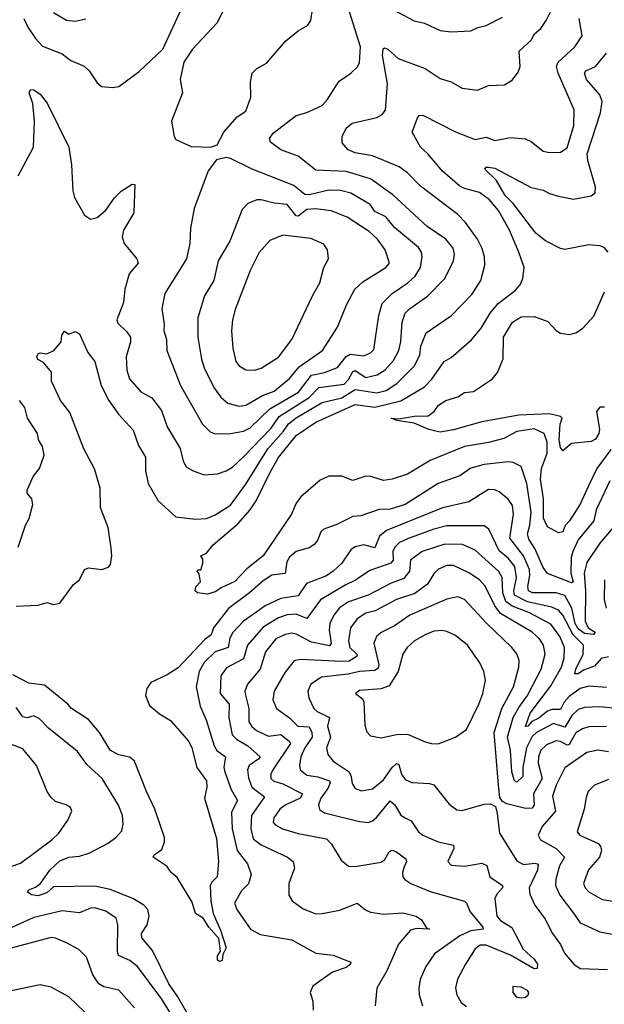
# Model space of a CAD drawing. Extents: x 1550320 to 1685906, y 509093 to 640511.
# Tile 508 of 532: x 1650341 to 1653015, y 625491 to 629999. Entities that reach past the tile are written whole.
import ezdxf

# ---------------------------------------------------------------- set-up
doc = ezdxf.new("R2010")
doc.units = 0

msp = doc.modelspace()

# ---------------------------------------------------------------- linework, layer by layer
at = {"layer": '0CON20XD'}
for points in [[(1650325, 627314.4), (1650425, 627318.8), (1650465, 627331.5), (1650495, 627322.5), (1650525, 627327.8), (1650587.3, 627412.7), (1650613.8, 627435), (1650637.7, 627482.3), (1650655, 627490), (1650717.3, 627482.7), (1650746.6, 627493.4), (1650755.6, 627505), (1650762.7, 627545), (1650759.6, 627579.6), (1650745.6, 627674.4), (1650710, 627765), (1650709.6, 627855), (1650682.7, 627942.7), (1650634.6, 628035), (1650570.5, 628200.5), (1650527.5, 628255), (1650486.7, 628345), (1650486.2, 628386.2), (1650449.1, 628429.1), (1650423, 628443), (1650418.8, 628455), (1650425, 628469.4), (1650435, 628474.4), (1650465, 628469.2), (1650497.5, 628485), (1650530, 628525), (1650533.3, 628555), (1650545, 628572.5), (1650565, 628560), (1650595, 628571.2), (1650615, 628561.4), (1650653.1, 628475), (1650684.5, 628434.5), (1650712.8, 628325), (1650749.2, 628255), (1650792.8, 628192.8), (1650859.3, 628119.3), (1650885, 628049.2), (1650916, 627996), (1650916, 627935), (1650928.2, 627875), (1650975, 627796.7), (1651055, 627722.5), (1651145, 627711.8), (1651195, 627715.3), (1651235, 627732.2), (1651305, 627776.2), (1651375, 627872.5), (1651475.5, 628034.5), (1651548, 628115), (1651570.4, 628149.6), (1651605, 628176.6), (1651725, 628245.9), (1651815, 628267.8), (1651875, 628305.8), (1651975, 628291.2), (1652017.8, 628302.2), (1652066.5, 628333.5), (1652146.3, 628413.7), (1652171.9, 628465), (1652176.5, 628505), (1652200, 628565), (1652315.8, 628644.2), (1652409.5, 628740.5), (1652450.4, 628805), (1652468, 628875), (1652467.8, 628915), (1652455.3, 628955), (1652434.4, 628994.4), (1652380.1, 629070.1), (1652345, 629107.3), (1652175, 629237.7), (1652115, 629298.8), (1652076.2, 629326.2), (1651955, 629376.6), (1651875, 629390), (1651844.1, 629404.1), (1651815.6, 629435), (1651816.1, 629463.9), (1651835, 629503.1), (1651861.4, 629525), (1651975, 629551.8), (1651998.9, 629565), (1652014.5, 629585), (1652022.9, 629705), (1652001.3, 629835), (1652004.3, 629865.7), (1652010, 629870), (1652025, 629863.8), (1652071.9, 629821.9), (1652195.7, 629775), (1652265, 629730), (1652315, 629714.2), (1652365, 629686.2), (1652435, 629676.9), (1652485, 629698.5), (1652558.3, 629701.7), (1652595.8, 629724.2), (1652620.9, 629759.1), (1652630.6, 629785), (1652626, 629855), (1652680, 629905), (1652695.5, 629935), (1652725, 629958.9), (1652748.8, 629995), (1652774, 630045)], [(1650359.6, 630005), (1650377.3, 629965), (1650412.4, 629912.4), (1650445, 629877.5), (1650535, 629843.3), (1650575, 629812.9), (1650635, 629787.1), (1650659.2, 629765), (1650695, 629710), (1650715, 629694), (1650765, 629689.2), (1650795, 629694), (1650887.9, 629762.1), (1650995.6, 629865), (1651088.6, 630065)], [(1650495, 630032.5), (1650555, 629997.7), (1650595, 629992), (1650643.7, 630003.7)], [(1651272.9, 630045), (1651243.8, 629985), (1651131.1, 629865), (1651091.9, 629805), (1651074.2, 629725), (1651085.8, 629665), (1651035.6, 629535), (1651046.7, 629465), (1651055, 629450), (1651125, 629418), (1651215, 629416), (1651244.1, 629425.9), (1651274, 629485), (1651336, 629555), (1651375, 629580), (1651397.5, 629645), (1651396.1, 629713.9), (1651404, 629755), (1651425, 629775.7), (1651469.4, 629800.6), (1651557.9, 629902.1), (1651615, 629948.9), (1651657.9, 629972.1), (1651673.1, 629995), (1651680.6, 630045)], [(1652124.5, 628675), (1652206.5, 628733.5), (1652286.2, 628815), (1652325.4, 628895), (1652330, 628925), (1652323.3, 628953.2), (1652290.9, 628995), (1652205, 629052.5), (1652047.3, 629197.3), (1651945, 629271.3), (1651835, 629303.5), (1651695, 629310.8), (1651615, 629374.6), (1651535, 629403.8), (1651488.6, 629438.6), (1651483.2, 629455), (1651500.4, 629479.6), (1651605, 629560), (1651655, 629574.4), (1651725, 629606.9), (1651748.1, 629631.9), (1651801.9, 629718.1), (1651856, 629755), (1651886.2, 629783.8), (1651895, 629803.3), (1651899.5, 629875), (1651849.1, 630035)], [(1652045, 630047.9), (1652145, 629994.5), (1652193, 629983), (1652265, 629950), (1652315, 629943.1), (1652405, 629947.5), (1652436.8, 629963.2), (1652475, 629972.1), (1652548.9, 630011.1)], [(1653045, 628030.7), (1652981.1, 627945), (1652943.1, 627865), (1652905, 627781.8), (1652856.8, 627705), (1652836.7, 627683.2), (1652825, 627654.4), (1652805, 627650.4), (1652755, 627677.3), (1652736.9, 627716.9), (1652736.5, 627805), (1652723.1, 627895), (1652727.7, 627945), (1652753.3, 628015), (1652753.3, 628065), (1652740.8, 628105), (1652695, 628125.7), (1652615, 628113.7), (1652555, 628082.4), (1652485, 628063.2), (1652375, 628045.8), (1652218.3, 627981.7), (1652115, 627917.9), (1652044.7, 627895.3), (1652005, 627889.1), (1651947.4, 627907.4), (1651925, 627908.7), (1651865, 627890), (1651815, 627908.8), (1651755, 627908.8), (1651715, 627890.6), (1651627.5, 627815), (1651605, 627786), (1651584.4, 627735), (1651455, 627544.5), (1651380, 627485), (1651325, 627426.9), (1651265, 627400), (1651235, 627379.1), (1651199.4, 627369.4), (1651154.5, 627374.5), (1651142.9, 627385), (1651146.7, 627403.3), (1651167.5, 627425), (1651161.7, 627461.7), (1651152.5, 627475), (1651155, 627480), (1651170, 627480), (1651179.3, 627510.7), (1651179.3, 627529.3), (1651170, 627545), (1651195, 627557.5), (1651226.2, 627595), (1651338.2, 627691.8), (1651395.2, 627754.8), (1651423, 627797), (1651485.5, 627924.5), (1651525.1, 627994.9), (1651605, 628095.3), (1651695, 628156.1), (1651875, 628236.7), (1651965.2, 628225.2), (1652085, 628253.7), (1652192.4, 628317.6), (1652226.2, 628353.8), (1652281.9, 628435), (1652315, 628451.9), (1652407.1, 628532.9), (1652452.4, 628587.6), (1652493.7, 628656.3), (1652529.5, 628700.5), (1652608.7, 628761.3), (1652630.8, 628785), (1652641.9, 628815), (1652648.1, 628865), (1652625, 628934.2), (1652582.1, 629035), (1652531.3, 629125), (1652490.4, 629175), (1652445, 629208), (1652375, 629225.8), (1652355, 629236.5), (1652274.6, 629305), (1652207.5, 629385), (1652174.4, 629415), (1652136, 629485), (1652160, 629550), (1652168.8, 629561.2), (1652185, 629562), (1652335, 629485.9), (1652425, 629451.4), (1652475, 629461.1), (1652515, 629446.7), (1652585, 629459.2), (1652653.7, 629453.7), (1652681.2, 629441.2), (1652735, 629398), (1652765, 629390.8), (1652815, 629392.9), (1652845, 629412), (1652875.9, 629514.1), (1652877.1, 629587.1), (1652803.9, 629755), (1652796.9, 629785), (1652804.7, 629805.3), (1652880, 629875), (1652913.6, 629925), (1652900.4, 630005)], [(1653032.5, 628935), (1653015, 628956.5), (1652995, 628964.6), (1652945, 628968.4), (1652835, 628947.2), (1652815, 628951.1), (1652746.6, 628986.6), (1652701.9, 629021.9), (1652598, 629158), (1652562, 629195), (1652522.8, 629262.8), (1652468.8, 629315), (1652475, 629323.3), (1652485.7, 629324.3), (1652515, 629320), (1652680.9, 629230.9), (1652735, 629219.3), (1652765, 629202.7), (1652805, 629190.6), (1652875, 629177.8), (1652955, 629193.4), (1652973.1, 629206.9), (1652975, 629232), (1652940.4, 629355), (1652937.1, 629385), (1652997.7, 629572.3), (1653005.5, 629625), (1652994.1, 629655), (1652933.7, 629725), (1652924.1, 629755), (1652931.5, 629765), (1652975.3, 629785), (1653024.7, 629845.3)], [(1650334.4, 629285), (1650404.4, 629415), (1650408.5, 629535), (1650400.9, 629615), (1650384.5, 629665), (1650390.8, 629679.2), (1650405, 629678.8), (1650435, 629658), (1650466.9, 629616.9), (1650565.4, 629415), (1650578, 629335), (1650584.1, 629215), (1650592.1, 629185), (1650637.5, 629105), (1650665, 629085.8), (1650695, 629094.3), (1650735, 629127.5), (1650775, 629184.3), (1650805, 629214.2), (1650855, 629246.7), (1650867.5, 629245), (1650863.1, 629115), (1650815.6, 629035), (1650810, 629005), (1650818.6, 628975), (1650876.2, 628905), (1650882.5, 628885), (1650842.2, 628835), (1650821.5, 628765), (1650815, 628703.8), (1650784.6, 628625), (1650790.3, 628610.3), (1650830.8, 628570.8), (1650847.1, 628545), (1650847.2, 628525), (1650827.6, 628455), (1650831.1, 628395), (1650843.8, 628355), (1650895.2, 628295.2), (1650945, 628268.5), (1650989.6, 628209.6), (1651015.4, 628135), (1651075, 628035.8), (1651088.3, 627978.3), (1651102.5, 627952.5), (1651135, 627933.3), (1651185, 627915.6), (1651245, 627920.5), (1651285, 627933.6), (1651315, 627951.2), (1651365, 627997.5), (1651490.9, 628129.1), (1651527.9, 628182.1), (1651665, 628269.6), (1651709.3, 628315), (1651825, 628331.2), (1651845, 628351.2), (1651865, 628387.8), (1651875, 628392.9), (1651925, 628360.4), (1651976.5, 628373.5), (1652013.5, 628396.5), (1652050.5, 628439.5), (1652075.8, 628485), (1652084.8, 628525.2), (1652091.2, 628615), (1652104.1, 628655), (1652124.5, 628675)], [(1651235, 628102.5), (1651305, 628104), (1651365, 628115.3), (1651395, 628130.7), (1651485, 628217.9), (1651615.6, 628294.4), (1651675, 628371.4), (1651735.4, 628384.6), (1651795, 628407.1), (1651835, 628456.5), (1651851.9, 628468.1), (1651915, 628460.9), (1651946.1, 628473.9), (1651960.8, 628489.3), (1651983.5, 628645), (1651999.6, 628700.4), (1652044.2, 628745.8), (1652116.3, 628793.7), (1652149.6, 628825), (1652174.1, 628865), (1652182.5, 628915), (1652179.2, 628935), (1652165.6, 628955.6), (1652055, 629047.2), (1652015.9, 629095.9), (1651965, 629120.7), (1651943.8, 629153.8), (1651855, 629204.7), (1651807.7, 629217.7), (1651755, 629218.8), (1651665, 629198), (1651645, 629198.9), (1651595, 629240.8), (1651405, 629314.6), (1651305, 629364), (1651285, 629368.8), (1651241.7, 629358.3), (1651202.4, 629307.6), (1651139.4, 629135), (1651122.9, 629045), (1651119.6, 628975), (1651104.6, 628905), (1651005.5, 628745), (1650990.9, 628675), (1651002.1, 628605), (1651000.5, 628575), (1651011.8, 628535), (1651013.5, 628485), (1651076.1, 628325), (1651177.4, 628147.4), (1651212.7, 628112.7), (1651235, 628102.5)], [(1651345, 628230), (1651375, 628234.7), (1651451.3, 628278.6), (1651505, 628298.9), (1651575, 628356.4), (1651619.8, 628410.2), (1651726.4, 628485), (1651795, 628590.8), (1651836.6, 628693.4), (1651874.4, 628765), (1651910.3, 628799.7), (1652015.7, 628865), (1652032.2, 628885), (1652012.1, 628945), (1651977.5, 628995), (1651939, 629029), (1651838.6, 629095), (1651765.5, 629124.5), (1651692.7, 629132.7), (1651655, 629129.8), (1651615, 629099.3), (1651605, 629100.5), (1651565, 629153.2), (1651505, 629158.6), (1651445.4, 629174.6), (1651425, 629173.8), (1651385, 629157.3), (1651359.2, 629130.8), (1651302.7, 628985), (1651248.2, 628895), (1651229.5, 628805), (1651186.2, 628735), (1651156, 628634), (1651156.1, 628545), (1651172.5, 628445), (1651185.4, 628405), (1651229.2, 628315), (1651261.3, 628271.3), (1651293.7, 628243.6), (1651345, 628230)], [(1651415, 628394.2), (1651445, 628403.3), (1651525, 628454.5), (1651585.4, 628535), (1651679.6, 628735), (1651713.8, 628795), (1651732.7, 628865), (1651752.9, 628905), (1651749.4, 628945), (1651732, 628972), (1651673.2, 628996.8), (1651545, 629012.2), (1651485, 628988.6), (1651436.6, 628933.4), (1651395, 628851.2), (1651326.9, 628673.1), (1651313.8, 628625), (1651309.1, 628575), (1651315.4, 628495), (1651329.4, 628435), (1651345, 628414.2), (1651375, 628395.8), (1651415, 628394.2)], [(1653016.2, 628225), (1652994.7, 628225.3), (1652979.6, 628205), (1652993.8, 628125), (1652990.7, 628105), (1652975, 628079.4), (1652955, 628068.6), (1652865, 628058.8), (1652825, 628026), (1652815, 628040.8), (1652809.4, 628075), (1652813.1, 628146.9), (1652822.2, 628175), (1652815, 628183.1), (1652764.5, 628194.5), (1652625, 628188.2), (1652455, 628158.8), (1652325, 628120.9), (1652265, 628111), (1652212.2, 628122.2), (1652145, 628151.9), (1652065.7, 628164.3), (1652040, 628175), (1652075, 628172.5), (1652145, 628184.4), (1652210, 628185), (1652237.5, 628205), (1652256.7, 628235), (1652290, 628255), (1652345, 628272.9), (1652375, 628291.9), (1652416.7, 628296.7), (1652504, 628355), (1652526.4, 628383.6), (1652553.3, 628446.7), (1652554.7, 628545), (1652595.6, 628615), (1652635, 628638.7), (1652695, 628640.8), (1652756.7, 628616.7), (1652795, 628575.5), (1652815, 628563.8), (1652855, 628558.2), (1652885, 628566.2), (1652915.5, 628585), (1652968, 628642), (1653016.4, 628753.6)], [(1650334.3, 627585), (1650367.1, 627685), (1650384.4, 627715), (1650400.3, 627779.7), (1650396.7, 627805), (1650375, 627832), (1650374.5, 627845), (1650402.2, 627907.8), (1650431.4, 627945), (1650453.1, 628005), (1650445.6, 628045), (1650426.2, 628075), (1650422.8, 628105), (1650375.9, 628175), (1650364, 628224), (1650340.5, 628255)], [(1653041.3, 627888.7), (1652977.6, 627755), (1652967.2, 627705), (1652895, 627618.2), (1652870.6, 627565), (1652863.8, 627536.2), (1652861.9, 627465), (1652872.5, 627425), (1652865, 627420.9), (1652755, 627464.4), (1652735, 627491.2), (1652697.6, 627577.6), (1652670.2, 627620.2), (1652663.6, 627645), (1652675.2, 627685), (1652681, 627745), (1652661, 627875), (1652635, 627954.3), (1652597.9, 627972.1), (1652575, 627974.7), (1652465, 627962.2), (1652405, 627945.3), (1652355, 627910.9), (1652254.8, 627875.2), (1652105, 627779.3), (1652035, 627757.8), (1651985, 627756.2), (1651901.6, 627728.4), (1651865, 627724.5), (1651795, 627689.2), (1651732.7, 627667.3), (1651718.1, 627655), (1651702.5, 627615), (1651685.7, 627595), (1651665, 627580.6), (1651605.8, 627565), (1651575, 627538.2), (1651562.9, 627517.1), (1651555.8, 627464.3), (1651495, 627456.2), (1651455, 627430.3), (1651392.7, 627375), (1651296.1, 627303.9), (1651227.8, 627215), (1651216.7, 627183.3), (1651188.5, 627161.5), (1651065, 627031.2), (1651015, 626999.4), (1650940, 626965), (1650922.2, 626937.8), (1650916.7, 626905), (1650935, 626859.4), (1650980.9, 626820.9), (1651030.2, 626790.2), (1651114.3, 626694.3), (1651127.8, 626665), (1651151.5, 626575), (1651195.6, 626515), (1651197.5, 626485), (1651185.5, 626434.5), (1651240.7, 626250.7), (1651250.5, 626145), (1651244.5, 626075), (1651219.1, 626050.9), (1651212.5, 626035), (1651215.8, 625965), (1651226.5, 625906.5), (1651259.2, 625830.8), (1651285, 625750), (1651270.6, 625719.4), (1651267.6, 625692.4), (1651255, 625687.5), (1651245, 625693.8), (1651245, 625712.5), (1651260, 625735), (1651252.5, 625792.5), (1651206, 625845), (1651180, 625885), (1651145, 625907.5), (1651129.2, 625959.2), (1651061.5, 626071.5), (1651033.3, 626095), (1651015, 626122.5), (1650952, 626165), (1650956.2, 626175), (1650990.3, 626199.7), (1651003.6, 626235), (1651003.8, 626255), (1650959.4, 626385), (1650920.9, 626465), (1650866, 626605), (1650845, 626623.2), (1650793.2, 626633.2), (1650755, 626654.7), (1650705.7, 626735), (1650655.9, 626795.9), (1650578.5, 626845), (1650560.3, 626865)], [(1653056, 627675), (1652995, 627601.8), (1652935, 627514.4), (1652922.4, 627465), (1652929.7, 627385), (1652927, 627245), (1652942, 627215), (1652972.9, 627195), (1652966, 627185), (1652925, 627189.2), (1652895, 627209.7), (1652882.1, 627235), (1652867.3, 627305), (1652835, 627362.2), (1652795, 627375.9), (1652687.5, 627375), (1652668.6, 627385), (1652664.8, 627404.8), (1652674, 627455), (1652672.6, 627482.6), (1652645, 627545.3), (1652583.5, 627625), (1652600, 627735), (1652595.2, 627775.2), (1652575, 627804.5), (1652535, 627837.1), (1652515, 627846.8), (1652485, 627848.8), (1652395, 627792), (1652275, 627764.7), (1652019.4, 627660.6), (1651987.5, 627635), (1651965, 627581.5), (1651915, 627594.2), (1651875, 627585.9), (1651855, 627571.8), (1651815, 627511.5), (1651774.7, 627475), (1651745, 627453.3), (1651652.2, 627417.8), (1651615, 627361.9), (1651535, 627348.6), (1651463.8, 627316.1), (1651425, 627287.9), (1651365, 627245.9), (1651315.8, 627194.2), (1651302.1, 627167.9), (1651295.2, 627124.8), (1651235, 627104.7), (1651185, 627056), (1651161.6, 627015), (1651147.5, 626945), (1651166.1, 626856.1), (1651194.2, 626794.2), (1651230.2, 626675), (1651243.4, 626653.4), (1651282.5, 626625), (1651275.2, 626575), (1651279.2, 626555), (1651307.9, 626475), (1651337.7, 626425), (1651309.5, 626370.5), (1651312.2, 626295), (1651336.2, 626196.2), (1651382.5, 626135), (1651400, 626085), (1651387.2, 626042.8), (1651355, 626010.6), (1651323.5, 625955), (1651334.5, 625925), (1651375.2, 625865.2), (1651396.7, 625835), (1651441.1, 625811.1), (1651585, 625786.1), (1651695.6, 625725.6), (1651775, 625716.9), (1651856, 625685), (1651854, 625675), (1651835, 625660), (1651772, 625638), (1651682, 625575), (1651669.2, 625545), (1651681.4, 625505), (1651684, 625465)], [(1653035, 627082.8), (1653001.5, 627075), (1652970.9, 627039.1), (1652919.4, 627020.6), (1652895, 627004), (1652880, 627005), (1652884.9, 627025.1), (1652917.8, 627095), (1652920.6, 627135), (1652872.5, 627182.6), (1652825, 627272.8), (1652805, 627296.1), (1652775, 627309.5), (1652664.3, 627334.3), (1652604.6, 627364.6), (1652601.6, 627385), (1652614.2, 627444.2), (1652606.2, 627495), (1652575, 627534.3), (1652535, 627568.1), (1652486.6, 627666.6), (1652465, 627681.3), (1652295, 627681.7), (1652235, 627666.7), (1652115, 627622.4), (1652078.9, 627605), (1652056.3, 627585), (1652047.6, 627565), (1652048.9, 627525), (1652039.4, 627510.6), (1651942.8, 627477.2), (1651876.6, 627433.4), (1651829, 627411), (1651716.5, 627343.5), (1651655, 627257.9), (1651605, 627277), (1651565, 627274.5), (1651525, 627261.3), (1651455, 627217.5), (1651382.2, 627135), (1651365, 627072.7), (1651287.6, 627032.4), (1651261.6, 626995), (1651257.8, 626915), (1651298.4, 626865), (1651298.1, 626805), (1651312.4, 626725), (1651332.9, 626705), (1651385.1, 626675.1), (1651440.4, 626625), (1651435.4, 626615), (1651390.8, 626585), (1651382.5, 626565), (1651387.6, 626527.6), (1651402.6, 626485), (1651461.2, 626441.2), (1651401.6, 626355), (1651397.6, 626295), (1651409.6, 626249.6), (1651445, 626222.1), (1651565.8, 626165), (1651592.2, 626145), (1651598.5, 626115), (1651572.5, 626045), (1651571.3, 625991.3), (1651587.5, 625965), (1651637.9, 625927.9), (1651695, 625906.2), (1651725, 625906.4), (1651805, 625922.9), (1651885, 625954.4), (1651923.1, 625923.1), (1651945, 625913.1), (1652005, 625903.8), (1652095, 625909.4), (1652155.2, 625895.2), (1652178.5, 625878.5), (1652201.4, 625841.4), (1652216, 625835), (1652155, 625838.8), (1652128.7, 625831.3), (1652073.4, 625766.6), (1652021.7, 625648.3), (1651974.2, 625565), (1651967.1, 625485)], [(1652533.4, 627473.4), (1652425, 627570), (1652365.9, 627595.9), (1652285, 627598.4), (1652181.5, 627565), (1652129.2, 627525), (1652123.7, 627475), (1652098.5, 627441.5), (1652039.9, 627420.1), (1651935, 627365.2), (1651845.4, 627334.6), (1651804, 627306), (1651777.5, 627272.5), (1651759.7, 627235), (1651756.1, 627203.9), (1651765.2, 627144.8), (1651757.7, 627132.3), (1651675, 627148.6), (1651605, 627185.9), (1651585, 627190.8), (1651555, 627184.8), (1651513.3, 627165), (1651465.8, 627105), (1651441.6, 627025), (1651383.4, 626956.6), (1651371.5, 626925), (1651373.6, 626906.4), (1651389.8, 626845), (1651389.7, 626785), (1651402.5, 626762.5), (1651424.6, 626745), (1651478.9, 626718.9), (1651535, 626726.2), (1651575.4, 626695), (1651580, 626685), (1651498.6, 626565), (1651489.4, 626545), (1651490, 626525), (1651502.7, 626512.7), (1651545, 626500.2), (1651634.5, 626455), (1651624.1, 626435), (1651555, 626402.9), (1651530.3, 626385), (1651502.8, 626345), (1651500.8, 626325), (1651507.5, 626315), (1651542.5, 626295), (1651615, 626272.9), (1651745, 626248.2), (1651766.7, 626225), (1651811.7, 626151.7), (1651844.5, 626124.5), (1651875, 626121.8), (1651995, 626142.2), (1652010.9, 626155), (1652031.1, 626188.9), (1652045, 626196.9), (1652065, 626190), (1652108, 626158), (1652110, 626145), (1652099.9, 626120.1), (1652091.5, 626095), (1652093.3, 626075), (1652102.5, 626062.5), (1652130.8, 626045), (1652218, 626008), (1652375, 625963.3), (1652384.6, 625954.6), (1652402.3, 625915), (1652459.3, 625845), (1652461.4, 625835), (1652405, 625828.1), (1652354.2, 625805), (1652238.1, 625721.9), (1652199.1, 625665), (1652172.9, 625605), (1652166.9, 625565), (1652168.5, 625535), (1652183.8, 625485)], [(1653055, 626846.6), (1652995, 626853.6), (1652925, 626850.6), (1652895, 626840.9), (1652866.5, 626813.5), (1652835, 626759.6), (1652783.1, 626776.9), (1652705, 626735.8), (1652685, 626717.2), (1652658.7, 626665), (1652641.8, 626575), (1652642.4, 626535), (1652615, 626508.2), (1652605, 626514.5), (1652591.9, 626555), (1652586.7, 626655), (1652572.1, 626715), (1652597.6, 626805), (1652625, 626850.4), (1652663.3, 626905), (1652726.6, 627025), (1652744.7, 627094.7), (1652737.5, 627135), (1652718.7, 627165), (1652685.4, 627195), (1652540.9, 627280.9), (1652514.9, 627314.9), (1652469.7, 627405), (1652445, 627435.4), (1652395, 627467.3), (1652325, 627500), (1652295, 627500.6), (1652256, 627484), (1652235, 627461.8), (1652206.1, 627415), (1652148, 627372), (1652065.2, 627344.8), (1651966.7, 627293.3), (1651925, 627281.6), (1651884.5, 627255.5), (1651853.5, 627215), (1651844.7, 627155), (1651851.4, 627125), (1651883.8, 627095), (1651884.5, 627085), (1651848, 627062), (1651815, 627060.3), (1651625, 627069.2), (1651596, 627064), (1651555, 627012.2), (1651504.6, 626925), (1651498.8, 626885), (1651516, 626846), (1651575, 626803.1), (1651613.3, 626765), (1651665, 626762), (1651676.9, 626735), (1651679.2, 626715), (1651645.2, 626665), (1651627.1, 626625), (1651620.3, 626585), (1651624.6, 626565), (1651655, 626540.5), (1651705, 626533.4), (1651758.8, 626515), (1651761.3, 626505), (1651751.2, 626478.8), (1651718.4, 626435), (1651707.1, 626405), (1651712.5, 626382.5), (1651735, 626367.9), (1651895, 626328.5), (1651935, 626323.8), (1651955, 626331.1), (1651973.1, 626346.9), (1652035, 626423.6), (1652057.3, 626405), (1652085, 626357.8), (1652105, 626345.4)], [(1653025, 626941.9), (1652945, 626947.2), (1652905, 626936.5), (1652855, 626901.2), (1652831.5, 626875), (1652815, 626841.1), (1652775, 626841.7), (1652755, 626833.9), (1652715, 626801.9), (1652684, 626786), (1652665, 626764.7), (1652655, 626762.5), (1652675.5, 626825), (1652771, 626949), (1652819, 627035), (1652832.1, 627077.9), (1652833, 627125), (1652812.3, 627175), (1652771.2, 627231.2), (1652669.7, 627285), (1652593.7, 627313.7), (1652564.9, 627334.9), (1652551.8, 627375), (1652547.8, 627445), (1652533.4, 627473.4)], [(1653015.8, 627435), (1653014.1, 627345), (1653023.9, 627305)], [(1653025, 626763.2), (1652945, 626761.9), (1652915, 626752.9), (1652885, 626733.7), (1652855, 626680.9), (1652845, 626677.8), (1652815, 626694.8), (1652795, 626697.8), (1652750.7, 626679.3), (1652724.6, 626655.4), (1652713.5, 626625), (1652712.4, 626595), (1652731.2, 626525), (1652690.7, 626455), (1652694.3, 626405), (1652685, 626390), (1652655, 626388.5), (1652569.3, 626409.3), (1652549.4, 626419.4), (1652537.8, 626437.8), (1652531.4, 626495), (1652511.1, 626735), (1652546.7, 626845), (1652599.2, 626945), (1652624.7, 627035), (1652625.3, 627065.3), (1652615.3, 627095.3), (1652592.5, 627125), (1652476.2, 627236.2), (1652375, 627343.9), (1652345, 627357.1), (1652295, 627346.4), (1652125, 627273.4), (1652055, 627224.7), (1651995, 627193.8), (1651973.8, 627175), (1651960.4, 627145), (1651983.8, 627045), (1651980.1, 627029.9), (1651965, 627019), (1651894.9, 627015.1), (1651843.2, 627003.2), (1651720.8, 626989.2), (1651672.7, 626957.3), (1651659.6, 626925), (1651664, 626894), (1651686.2, 626845), (1651701.7, 626831.7), (1651758.7, 626805), (1651749.5, 626765), (1651762.4, 626715), (1651744, 626665), (1651750.5, 626635), (1651775, 626604.5), (1651848, 626555), (1651857.8, 626535), (1651861.8, 626501.8), (1651875, 626479.2), (1651905, 626468.2), (1651955, 626478.2), (1652005, 626519.1), (1652045, 626576.1), (1652065, 626594.5), (1652075, 626589.2), (1652088.1, 626545), (1652105, 626520.5), (1652135, 626507.1), (1652215, 626502.7), (1652235.4, 626495.4), (1652305, 626407.5), (1652341.2, 626381.2), (1652365, 626378.8), (1652465, 626407.7), (1652495, 626408.9), (1652516.9, 626396.9), (1652525.5, 626364.5), (1652535.6, 626275), (1652615, 626147.9), (1652645, 626131.9), (1652697.8, 626137.8), (1652713, 626133), (1652708.9, 626105), (1652672.2, 626025), (1652673.9, 625995), (1652697.3, 625945), (1652745, 625880.6), (1652778.2, 625815), (1652815.4, 625765), (1652833.3, 625725), (1652875.7, 625675), (1652905, 625655.5), (1653030.2, 625650.2)], [(1652255, 626684.5), (1652335, 626714.3), (1652385, 626750), (1652440.5, 626865), (1652459.1, 626915), (1652471.8, 626975), (1652463.5, 627015), (1652445.5, 627055), (1652388.9, 627135), (1652335, 627179.4), (1652295, 627198.9), (1652272.6, 627202.6), (1652235, 627199.1), (1652195, 627183.5), (1652147.1, 627155), (1652113.3, 627125), (1652093.8, 627095), (1652072.9, 627015), (1652030.3, 626949.7), (1651995, 626935.9), (1651895, 626928.1), (1651876.7, 626915), (1651909.4, 626889.4), (1651915.7, 626875.7), (1651919.1, 626769.1), (1651928.7, 626738.7), (1651945, 626720.8), (1651995, 626711.1), (1652065, 626726.7), (1652115, 626728), (1652195, 626692.5), (1652225, 626685.6), (1652255, 626684.5)], [(1650560.3, 626865), (1650455, 626952.9), (1650382.2, 626962.2), (1650309.5, 626999.5)], [(1651119.8, 625429.8), (1651064.9, 625524.9), (1651022.3, 625585), (1650947.9, 625737.9), (1650899.1, 625795), (1650898.2, 625815), (1650923.3, 625855), (1650932.7, 625895), (1650927.1, 625925), (1650908.2, 625945), (1650857.9, 625975), (1650755, 626016.5), (1650685, 626032.2), (1650495, 626028.4), (1650465, 626001.8), (1650425, 625987.7), (1650395, 625992.1), (1650377.1, 626005), (1650382.5, 626015), (1650413.1, 626026.9), (1650435.3, 626044.7), (1650478.7, 626105), (1650525, 626148.4), (1650565, 626164.7), (1650615, 626169.3), (1650662, 626185), (1650745, 626228.5), (1650780.6, 626255), (1650807.5, 626285), (1650813.6, 626316.4), (1650811.2, 626355), (1650792.4, 626402.4), (1650718.8, 626525), (1650648.5, 626588.5), (1650605, 626648.1), (1650471.9, 626755), (1650430, 626800), (1650405, 626811.5), (1650375, 626803.2), (1650355, 626807.3), (1650325, 626850.8)], [(1650305, 626123.3), (1650345, 626136.9), (1650487.8, 626245), (1650520, 626275), (1650561.4, 626335), (1650580, 626375), (1650572.9, 626392.9), (1650553.3, 626405), (1650505, 626419.5), (1650485, 626438.6), (1650466.9, 626465), (1650417.5, 626585), (1650355, 626661.5), (1650295, 626683.1)], [(1653035, 626647.6), (1652985, 626654.1), (1652935, 626643.8), (1652835.3, 626574.7), (1652795.3, 626495), (1652778.4, 626445), (1652791.9, 626375), (1652730.4, 626305), (1652713.1, 626265), (1652724, 626244), (1652795, 626204.8), (1652833.9, 626165), (1652809.7, 626125), (1652793.4, 626065), (1652791.8, 626035), (1652811.1, 625991.1), (1652875, 625908.9), (1652905, 625864.4), (1652995, 625822.9), (1653115, 625800)], [(1653035, 626520), (1652970, 626495), (1652941.9, 626465), (1652931.7, 626438.3), (1652922.9, 626385), (1652891.2, 626281.2), (1652904, 626265), (1652987.1, 626227.1), (1652997.3, 626215), (1653001.8, 626195), (1652993.9, 626165), (1652943.4, 626106.6), (1652920, 626045), (1652927.3, 626025), (1652945, 626005.5), (1653005, 625971.3), (1653075, 625960.4)], [(1652105, 626345.4), (1652131.2, 626331.2), (1652165, 626281.1), (1652185, 626265.4), (1652255, 626234.8), (1652325, 626220), (1652327.5, 626205), (1652300, 626145), (1652315, 626127.8), (1652375, 626123.8), (1652455, 626137.1), (1652477.3, 626127.3), (1652491.5, 626075), (1652550, 626035), (1652549.5, 626025), (1652523.2, 625995), (1652514.7, 625975), (1652524.1, 625895), (1652540.7, 625875), (1652592.4, 625842.4), (1652644.5, 625744.5), (1652695, 625697.5), (1652710, 625675), (1652708.8, 625655), (1652695, 625654), (1652586.4, 625716.4), (1652475, 625761.9), (1652447.3, 625762.7), (1652424.3, 625745.7), (1652379.6, 625675), (1652343.5, 625606.5), (1652335, 625567.5), (1652340, 625535), (1652360.3, 625500.3), (1652385, 625482)], [(1651040.5, 625435), (1650990.7, 625515), (1650879.6, 625665), (1650845, 625692), (1650793.3, 625715), (1650788.8, 625735), (1650789.7, 625855), (1650782.1, 625885), (1650735, 625918), (1650685, 625932.7), (1650665, 625930.8), (1650615, 625909.4), (1650535, 625918.8), (1650405, 625888.2), (1650165, 625780.7)], [(1650865.5, 625475), (1650795, 625555.8), (1650725, 625571.2), (1650702.5, 625585), (1650676, 625626), (1650646.4, 625706.4), (1650611.7, 625741.7), (1650555, 625773.1), (1650505, 625794.5), (1650485, 625797.1), (1650295, 625746.2), (1650243.7, 625686.3), (1650195, 625658.7), (1650165, 625655.9), (1650113.8, 625665), (1650065, 625675.9), (1649975, 625682.1), (1649945, 625675.2), (1649875.6, 625645), (1649862.2, 625635), (1649828.5, 625545), (1649806.5, 625505), (1649752.9, 625465)], [(1650639.4, 625455), (1650565, 625525.5), (1650485, 625569.1), (1650435, 625580.6), (1650235, 625538.6), (1650045, 625560.4), (1650025, 625552.9), (1650018.2, 625525), (1650016.4, 625505), (1650010.4, 625499.6), (1649964.2, 625495.7), (1649885, 625443.3)], [(1652635, 625520.6), (1652655, 625524.4), (1652667.5, 625535), (1652670, 625545), (1652664, 625555), (1652635, 625570), (1652596.7, 625573.3), (1652597.1, 625545), (1652612.5, 625525), (1652635, 625520.6)]]:
    msp.add_lwpolyline(points, dxfattribs=at)

doc.saveas('drawing.dxf')
